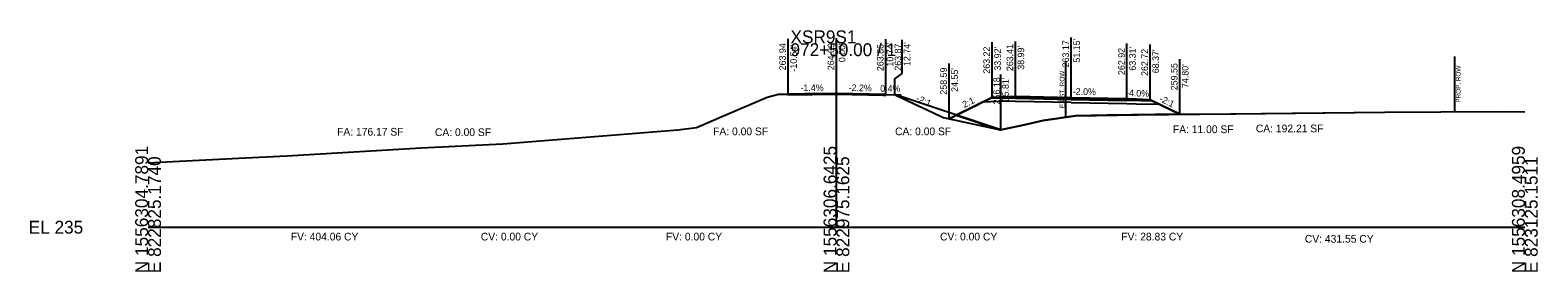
# Model space of a CAD drawing. Extents: x -26 to 823017, y -16 to 1558356.
# Drawn here: x 1974.3 to 2302.8, y 3490.3 to 3542.8 of the extents above; entities that cross this region are included whole.
import ezdxf

# ---------------------------------------------------------------- set-up
doc = ezdxf.new("R2010")
doc.units = 0
for name, color, linetype in [('ASPHALT_19MM1', 7, 'Continuous'), ('CONST_DCH', 7, 'Continuous'), ('CONST_LV3', 7, 'Continuous'), ('Draft_XS_Grid', 7, 'Continuous'), ('DTM_CORRIDOR', 7, 'Continuous'), ('DTM_P_FINISHED_GRADE2', 7, 'Continuous'), ('DTM_X_GROUND', 7, 'Continuous'), ('SLOPE_STAKES_FILL', 7, 'Continuous'), ('X_PROFILES_1', 7, 'Continuous'), ('X_TRANS_EOP', 7, 'Continuous'), ('XS_CELL', 7, 'Continuous'), ('XS_P_ASPHALT', 7, 'Continuous'), ('XS_P_DR_GRAVEL', 7, 'Continuous'), ('XS_P_GROUND', 7, 'Continuous'), ('XS_P_NULL_POINT', 7, 'Continuous'), ('XS_P_ROW', 7, 'Continuous'), ('XS_P_SHOULDER', 7, 'Continuous'), ('XS_P_SUBGRADE_GRANULAR', 7, 'Continuous'), ('XS_P_SUBGRADE_LEVELING', 7, 'Continuous'), ('XS_P_SUBGRADE_MILLING', 7, 'Continuous'), ('XS_P_SUBGRADE_UNDERCUT', 7, 'Continuous'), ('XS_P_TX_CLEARZONE', 7, 'Continuous'), ('XS_P_TX_FS_BS', 7, 'Continuous'), ('XS_SHEET_EW_TX_AREA', 7, 'Continuous'), ('XS_SHEET_EW_TX_VOLUME', 7, 'Continuous'), ('XS_X_ROW', 7, 'Continuous')]:
    doc.layers.add(name, color=color, linetype=linetype)

msp = doc.modelspace()

# ---------------------------------------------------------------- linework, layer by layer
at = {"layer": 'ASPHALT_19MM1'}
msp.add_lwpolyline([(2188.99, 3528.04), (2201.15, 3527.79), (2213.31, 3527.55), (2213.31, 3527.76), (2201.15, 3528), (2188.99, 3528.25), (2188.99, 3528.04)], dxfattribs=at)
at = {"layer": 'CONST_LV3'}
for points in [[(2000, 3514.02), (2005.43, 3514.29), (2021.21, 3515.06), (2030.26, 3515.51), (2059.54, 3517.24), (2077.33, 3518.14), (2115.46, 3521.21), (2119.51, 3521.7), (2125.92, 3524.47), (2134.9, 3528.28), (2136.32, 3528.64), (2137.4, 3528.91), (2139.46, 3528.94), (2139.46, 3528.94)], [(2150, 3529.09), (2164, 3528.81)], [(2160.74, 3528.86), (2160.74, 3528.86), (2162.79, 3528.81), (2166.78, 3526.94), (2170.98, 3524.95), (2173.23, 3523.89), (2173.33, 3523.87), (2174.28, 3523.66), (2174.55, 3523.59), (2175.7, 3524.16), (2177.27, 3524.94), (2180.85, 3526.7), (2180.85, 3526.7), (2180.87, 3526.71), (2180.95, 3526.75), (2180.96, 3526.76), (2183.92, 3528.22), (2187.5, 3528.36), (2188.99, 3528.41), (2192.12, 3528.35), (2201.15, 3528.17), (2203.29, 3528.06), (2213.31, 3527.55), (2218.01, 3527.71), (2218.37, 3527.72), (2218.79, 3527.51), (2219.23, 3527.3), (2224.8, 3524.55), (2226.7, 3524.56), (2237.03, 3524.67), (2269.48, 3524.99), (2293.91, 3525.16), (2300, 3525.11)], [(2162.74, 3528.87), (2164, 3528.81), (2164, 3528.81)], [(2174.55, 3523.59), (2180.96, 3526.76), (2183.92, 3528.22), (2187.5, 3528.36), (2188.99, 3528.41)], [(2218.38, 3527.72), (2224.8, 3524.55)]]:
    msp.add_lwpolyline(points, dxfattribs=at)
at = {"layer": 'DTM_P_FINISHED_GRADE2'}
msp.add_lwpolyline([(2139.46, 3528.94), (2150, 3529.09), (2160.74, 3528.86)], dxfattribs=at)
at = {"layer": 'DTM_X_GROUND'}
for points in [[(2000, 3514.02), (2005.43, 3514.29), (2021.21, 3515.06), (2030.26, 3515.51), (2059.54, 3517.24), (2077.33, 3518.14), (2115.46, 3521.21), (2119.51, 3521.7), (2125.92, 3524.47), (2134.9, 3528.28), (2136.32, 3528.64), (2137.4, 3528.91), (2143.15, 3529), (2150.14, 3529.1), (2160.14, 3528.87), (2162.79, 3528.81), (2166.78, 3526.94), (2170.98, 3524.95), (2173.23, 3523.89), (2174.28, 3523.67), (2185.78, 3521.17), (2190.96, 3522.3), (2195.06, 3523.19), (2202.11, 3524.2), (2209, 3524.39), (2269.48, 3524.99), (2293.91, 3525.16), (2300, 3525.11)], [(2000, 3514.02), (2005.43, 3514.29), (2021.21, 3515.06), (2030.26, 3515.51), (2059.54, 3517.24), (2077.33, 3518.14), (2115.46, 3521.21), (2119.51, 3521.7), (2125.92, 3524.47), (2134.9, 3528.28), (2136.32, 3528.64), (2137.4, 3528.91), (2143.15, 3529), (2150.14, 3529.1), (2160.14, 3528.87), (2162.79, 3528.81), (2166.78, 3526.94), (2170.98, 3524.95), (2173.23, 3523.89), (2173.33, 3523.87), (2174.28, 3523.66), (2174.55, 3523.59), (2175.7, 3524.16), (2177.27, 3524.94), (2180.85, 3526.7), (2180.85, 3526.7), (2180.87, 3526.71), (2180.95, 3526.75), (2180.96, 3526.76), (2183.92, 3528.22), (2187.5, 3528.36), (2188.99, 3528.41), (2192.12, 3528.35), (2201.15, 3528.17), (2203.29, 3528.06), (2213.31, 3527.55), (2218.01, 3527.71), (2218.37, 3527.72), (2218.79, 3527.51), (2219.23, 3527.3), (2224.8, 3524.55), (2226.7, 3524.56), (2237.03, 3524.67), (2269.48, 3524.99), (2293.91, 3525.16), (2300, 3525.11)], [(2000, 3514.02), (2005.43, 3514.29), (2021.21, 3515.06), (2030.26, 3515.51), (2059.54, 3517.24), (2077.33, 3518.14), (2115.46, 3521.21), (2119.51, 3521.7), (2125.92, 3524.47), (2134.9, 3528.28), (2136.32, 3528.64), (2137.4, 3528.91), (2139.46, 3528.94), (2139.46, 3528.94), (2150, 3529.09), (2150, 3529.09), (2150, 3529.09), (2150, 3529.09), (2150, 3529.09), (2150, 3529.09), (2150, 3529.09), (2150, 3529.09), (2160.74, 3528.86), (2160.74, 3528.86), (2160.74, 3528.86), (2162.79, 3528.81), (2166.78, 3526.94), (2170.98, 3524.95), (2173.23, 3523.89), (2173.33, 3523.87), (2174.28, 3523.66), (2174.55, 3523.59), (2175.7, 3524.16), (2177.27, 3524.94), (2180.85, 3526.7), (2180.85, 3526.7), (2180.87, 3526.71), (2180.95, 3526.75), (2180.96, 3526.76), (2183.92, 3528.22), (2187.5, 3528.36), (2188.99, 3528.41), (2192.12, 3528.35), (2201.15, 3528.17), (2203.29, 3528.06), (2213.31, 3527.55), (2218.01, 3527.71), (2218.37, 3527.72), (2218.79, 3527.51), (2219.23, 3527.3), (2224.8, 3524.55), (2226.7, 3524.56), (2237.03, 3524.67), (2269.48, 3524.99), (2293.91, 3525.16), (2300, 3525.11)]]:
    msp.add_lwpolyline(points, dxfattribs=at)
at = {"layer": 'X_TRANS_EOP'}
msp.add_lwpolyline([(2188.99, 3528.25), (2201.15, 3528), (2213.31, 3527.76), (2213.31, 3527.92), (2201.15, 3528.17), (2188.99, 3528.41), (2188.99, 3528.25)], dxfattribs=at)
at = {"layer": 'XS_CELL'}
for p, q in [((2150, 3500), (2150, 3540)), ((2000, 3500), (2150, 3500)), ((2150, 3500), (2300, 3500))]:
    msp.add_line(p, q, dxfattribs=at)
at = {"layer": 'XS_P_ASPHALT'}
msp.add_lwpolyline([(2139.46, 3528.82), (2150, 3528.97), (2150, 3528.97), (2160.74, 3528.73), (2160.74, 3528.73), (2160.74, 3528.86), (2160.74, 3528.86), (2150, 3529.09), (2150, 3529.09), (2139.46, 3528.94), (2139.46, 3528.82)], dxfattribs=at)
at = {"layer": 'XS_P_DR_GRAVEL'}
for points in [[(2187.5, 3528.36), (2183.92, 3528.22), (2183.87, 3528.19), (2183.78, 3528.14), (2185.38, 3528.11), (2188.99, 3528.04), (2188.99, 3528.31), (2188.99, 3528.41), (2187.5, 3528.36)], [(2213.82, 3527.9), (2218.37, 3527.72), (2218.41, 3527.7), (2218.95, 3527.43), (2213.87, 3527.54), (2213.31, 3527.55), (2213.31, 3527.88), (2213.31, 3527.92), (2213.82, 3527.9)]]:
    msp.add_lwpolyline(points, dxfattribs=at)
at = {"layer": 'XS_P_GROUND'}
for points in [[(2185.81, 3521.18), (2162.74, 3528.87), (2162.74, 3528.87)], [(2183.92, 3528.22), (2174.55, 3523.59)], [(2218.37, 3527.72), (2224.8, 3524.55)], [(2224.8, 3524.55), (2209, 3524.39), (2209, 3524.39), (2202.11, 3524.2), (2202.11, 3524.2), (2202.11, 3524.2), (2195.06, 3523.19), (2195.06, 3523.19), (2190.96, 3522.3), (2190.96, 3522.3), (2185.81, 3521.18), (2185.81, 3521.18)], [(2185.81, 3521.18), (2185.81, 3521.18), (2190.96, 3522.3), (2190.96, 3522.3), (2195.06, 3523.19), (2195.06, 3523.19), (2202.11, 3524.2), (2202.11, 3524.2), (2202.11, 3524.2), (2209, 3524.39), (2209, 3524.39), (2224.8, 3524.55)]]:
    msp.add_lwpolyline(points, dxfattribs=at)
at = {"layer": 'XS_P_ROW'}
msp.add_line((2284.78, 3525.09), (2284.78, 3537.09), dxfattribs=at)
at = {"layer": 'XS_P_SHOULDER'}
for points in [[(2183.92, 3528.22), (2187.5, 3528.36), (2188.99, 3528.41)], [(2218.37, 3527.72), (2213.82, 3527.9), (2213.31, 3527.92)]]:
    msp.add_lwpolyline(points, dxfattribs=at)
at = {"layer": 'XS_P_SUBGRADE_GRANULAR'}
for points in [[(2188.99, 3527.37), (2186.96, 3527.41), (2181.89, 3527.22)], [(2201.15, 3527.13), (2188.99, 3527.37)], [(2201.15, 3527.13), (2213.31, 3526.88)], [(2213.31, 3526.88), (2215.33, 3526.84), (2220.36, 3526.74)]]:
    msp.add_lwpolyline(points, dxfattribs=at)
at = {"layer": 'XS_P_SUBGRADE_LEVELING'}
for points in [[(2160.74, 3528.73), (2160.14, 3528.74), (2160.14, 3528.74), (2150.14, 3528.97), (2150.14, 3528.97), (2150, 3528.97), (2150, 3528.97), (2143.15, 3528.87), (2143.15, 3528.87), (2139.46, 3528.82)], [(2139.46, 3528.82), (2143.15, 3528.87), (2143.15, 3528.87), (2150, 3528.97), (2150, 3528.97), (2150.14, 3528.97), (2150.14, 3528.97), (2160.14, 3528.74), (2160.14, 3528.74), (2160.74, 3528.73)]]:
    msp.add_lwpolyline(points, dxfattribs=at)
at = {"layer": 'XS_P_SUBGRADE_MILLING'}
msp.add_lwpolyline([(2160.14, 3528.87), (2150.14, 3529.1), (2150.14, 3529.1), (2150, 3529.09), (2150, 3529.09), (2143.15, 3529), (2143.15, 3529), (2139.46, 3528.94), (2139.46, 3528.82), (2143.15, 3528.87), (2143.15, 3528.87), (2150, 3528.97), (2150, 3528.97), (2150.14, 3528.97), (2150.14, 3528.97), (2160.14, 3528.74), (2160.14, 3528.74), (2160.74, 3528.73), (2160.74, 3528.86), (2160.14, 3528.87), (2160.14, 3528.87)], dxfattribs=at)
at = {"layer": 'XS_P_SUBGRADE_UNDERCUT'}
msp.add_lwpolyline([(2176.11, 3524.37), (2185.58, 3521.21), (2185.78, 3521.17), (2195.06, 3523.19), (2202.11, 3524.2), (2224.8, 3524.55), (2218.37, 3527.72), (2213.31, 3527.92), (2211.9, 3527.95), (2201.15, 3528.17), (2192.12, 3528.35), (2188.99, 3528.41), (2187.5, 3528.36), (2183.92, 3528.22)], close=True, dxfattribs=at)
at = {"layer": 'XS_P_TX_CLEARZONE'}
for p, q in [((2139.46, 3528.94), (2139.46, 3540.94)), ((2150, 3529.09), (2150, 3541.09)), ((2160.74, 3528.86), (2160.74, 3540.86)), ((2164.33, 3533.4), (2164.33, 3540.75)), ((2183.92, 3528.22), (2183.92, 3540.22)), ((2188.99, 3528.41), (2188.99, 3540.41)), ((2201.15, 3528.29), (2201.15, 3541.23)), ((2213.31, 3527.92), (2213.31, 3539.92)), ((2218.37, 3527.72), (2218.37, 3539.72)), ((2174.55, 3523.59), (2174.55, 3535.59)), ((2224.8, 3524.55), (2224.8, 3536.55)), ((2224.8, 3524.55), (2224.8, 3536.55)), ((2162.74, 3532.27), (2164.33, 3533.4)), ((2162.74, 3528.87), (2162.74, 3532.27)), ((2185.81, 3521.18), (2185.81, 3533.18))]:
    msp.add_line(p, q, dxfattribs=at)
at = {"layer": 'XS_X_ROW'}
msp.add_line((2200, 3523.9), (2200, 3535.9), dxfattribs=at)

# ---------------------------------------------------------------- texts
at = {"layer": 'CONST_DCH'}
for p in [(2139.38, 3528.82), (2149.92, 3528.97), (2160.66, 3528.74)]:
    msp.add_text('X', height=0.24, dxfattribs=at).set_placement(p)
at = {"layer": 'CONST_LV3'}
for p in [(2162.66, 3528.75), (2224.72, 3524.43), (2185.73, 3521.06)]:
    msp.add_text('X', height=0.24, dxfattribs=at).set_placement(p)
at = {"layer": 'Draft_XS_Grid'}
msp.add_text('-', height=0.0001, dxfattribs=at).set_placement((2000, 3500))
at = {"layer": 'DTM_CORRIDOR'}
for p in [(2188.91, 3528.29), (2201.07, 3528.05), (2213.23, 3527.8)]:
    msp.add_text('X', height=0.24, dxfattribs=at).set_placement(p)
at = {"layer": 'SLOPE_STAKES_FILL'}
for p in [(2174.47, 3523.47), (2224.72, 3524.43)]:
    msp.add_text('X', height=0.24, dxfattribs=at).set_placement(p)
at = {"layer": 'X_PROFILES_1'}
msp.add_text('X', height=0.24, dxfattribs=at).set_placement((2224.72, 3524.43))
at = {"layer": 'XS_CELL'}
for s, p in [('XSR9S1', (2140, 3540)), ('972+50.00 / 1', (2140, 3537.2)), ('EL 235', (1974, 3498.6))]:
    msp.add_text(s, height=2.8, dxfattribs=at).set_placement(p)
for s, p in [('N 1556304.7891', (2000, 3490)), ('N 1556306.6425', (2150, 3490)), ('N 1556308.4959', (2300, 3490)), ('E 822825.1740', (2002.8, 3490)), ('E 822975.1625', (2152.8, 3490)), ('E 823125.1511', (2302.8, 3490))]:
    msp.add_text(s, height=2.8, rotation=90, dxfattribs=at).set_placement(p)
at = {"layer": 'XS_P_NULL_POINT'}
for p in [(2174.47, 3523.47), (2224.72, 3524.43)]:
    msp.add_text('X', height=0.24, dxfattribs=at).set_placement(p)
at = {"layer": 'XS_P_ROW'}
msp.add_text('PROP. ROW', height=1, rotation=90, dxfattribs=at).set_placement((2285.99, 3527.09))
at = {"layer": 'XS_P_SHOULDER'}
for p in [(2183.84, 3528.1), (2218.29, 3527.6)]:
    msp.add_text('X', height=0.24, dxfattribs=at).set_placement(p)
at = {"layer": 'XS_P_TX_CLEARZONE'}
for s, p in [('263.94', (2138.98, 3534.12)), ("-10.54'", (2141.38, 3533.85)), ('264.09', (2149.52, 3534.15)), ("0.00'", (2151.92, 3535.88)), ('263.86', (2160.26, 3533.95)), ("10.74'", (2162.38, 3534.94)), ('263.87', (2164.12, 3534.04)), ("12.74'", (2166.08, 3535.06)), ('263.22', (2183.44, 3533.39)), ("33.92'", (2185.84, 3534.05)), ('263.41', (2188.51, 3533.95)), ("38.99'", (2190.91, 3534.25)), ('263.17', (2200.67, 3534.77)), ("51.15'", (2203.07, 3535.79)), ('262.92', (2212.83, 3533.1)), ("63.31'", (2215.23, 3534.05)), ('262.72', (2217.89, 3532.9)), ("68.37'", (2220.29, 3533.49)), ('259.55', (2224.32, 3529.79)), ('259.55', (2224.32, 3529.79)), ("74.80'", (2226.72, 3530.27)), ("74.80'", (2226.72, 3530.27)), ('258.59', (2174.07, 3528.83)), ("24.55'", (2176.47, 3529.43)), ('256.18', (2185.62, 3526.72)), ("35.81'", (2187.56, 3527.37))]:
    msp.add_text(s, height=1.44, rotation=90, dxfattribs=at).set_placement(p)
at = {"layer": 'XS_P_TX_FS_BS'}
for s, rotation, p in [('-1.4%', 0.8243, (2142.17, 3529.58)), ('-2.2%', 358.7288, (2152.65, 3529.64)), ('0.4%', 0.2491, (2159.54, 3529.45)), ('-2:1', 335.9404, (2167.23, 3527.52)), ('-2.0%', 358.8409, (2201.49, 3528.82)), ('-4.0%', 357.7115, (2213.07, 3528.53)), ('2:1', 26.2411, (2177.87, 3525.9)), ('-2:1', 333.7134, (2220.22, 3527.47))]:
    msp.add_text(s, height=1.44, rotation=rotation, dxfattribs=at).set_placement(p)
at = {"layer": 'XS_SHEET_EW_TX_AREA'}
for s, p in [('FA: 11.00 SF', (2223.31, 3520.46)), ('CA: 192.21 SF', (2241.39, 3520.64)), ('FA: 176.17 SF', (2041.19, 3519.92)), ('CA: 0.00 SF', (2062.51, 3519.82)), ('FA: 0.00 SF', (2123.13, 3520)), ('CA: 0.00 SF', (2162.77, 3520))]:
    msp.add_text(s, height=1.68, dxfattribs=at).set_placement(p)
at = {"layer": 'XS_SHEET_EW_TX_VOLUME'}
for s, p in [('FV: 404.06 CY', (2031.1, 3497.12)), ('CV: 0.00 CY', (2072.51, 3497.12)), ('FV: 0.00 CY', (2112.85, 3497.12)), ('CV: 0.00 CY', (2172.56, 3497.12)), ('FV: 28.83 CY', (2212.07, 3497.12)), ('CV: 431.55 CY', (2252.07, 3496.64))]:
    msp.add_text(s, height=1.68, dxfattribs=at).set_placement(p)
at = {"layer": 'XS_X_ROW'}
msp.add_text('EXIST. ROW', height=1, rotation=90, dxfattribs=at).set_placement((2199.67, 3525.9))

doc.saveas('drawing.dxf')
